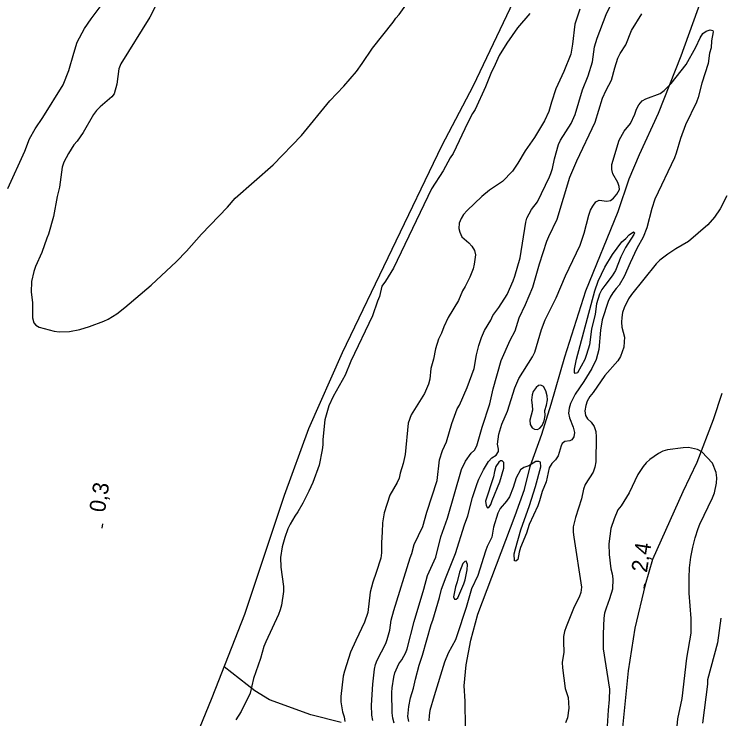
# Model space of a CAD drawing. Extents: x 282461 to 284471, y 5554090 to 5557646.
# Drawn here: x 282634.9 to 282768, y 5554895.5 to 5555028.2 of the extents above; entities that cross this region are included whole.
import ezdxf

# ---------------------------------------------------------------- set-up
doc = ezdxf.new("R2010")
doc.units = 0
for name, color, linetype in [('Niveau 1', 7, 'Continuous'), ('Niveau 2', 7, 'Continuous'), ('Niveau 22', 7, 'Continuous'), ('Niveau 3', 7, 'Continuous'), ('Niveau 4', 7, 'Continuous')]:
    doc.layers.add(name, color=color, linetype=linetype)

msp = doc.modelspace()

# ---------------------------------------------------------------- linework, layer by layer
at = {"layer": 'Niveau 1'}
for points in [[(282710.44, 5554902.96), (282711.16, 5554905.57), (282711.77, 5554907.42), (282713.37, 5554913.21), (282713.7, 5554914.02), (282714.98, 5554918.3), (282715.36, 5554919.87), (282716.2, 5554922.18), (282717.98, 5554926.59), (282719.65, 5554931.97), (282720.32, 5554933.71), (282721.2, 5554937.12), (282722.03, 5554939.79), (282722.36, 5554940.6), (282723.26, 5554942.34), (282724.17, 5554943.91), (282724.85, 5554944.61), (282725.65, 5554945.13), (282726.1, 5554945.77), (282726.1, 5554946.23), (282725.91, 5554947.16), (282726.12, 5554949.06), (282726.73, 5554950.92), (282727.79, 5554953.41), (282729.18, 5554957.81), (282729.52, 5554958.68), (282729.91, 5554959.55), (282732.51, 5554963.62), (282732.9, 5554964.49), (282734.18, 5554968.77), (282734.84, 5554970.57), (282736.93, 5554974.75), (282738.72, 5554978.86), (282741.47, 5554984.66), (282742.19, 5554986.92), (282743.07, 5554990.28), (282743.41, 5554991.21), (282743.86, 5554992.02), (282744.43, 5554992.78), (282745.06, 5554993.13), (282746.5, 5554992.91), (282747.19, 5554993.09), (282747.76, 5554993.5), (282748.39, 5554994.26), (282748.84, 5554995.13), (282748.83, 5554995.7), (282748.53, 5554996.45), (282747.59, 5554998.06), (282747.41, 5554998.87), (282747.45, 5554999.85), (282748.78, 5555004.43), (282749.74, 5555006.11), (282750.93, 5555007.56), (282751.78, 5555009.31), (282752.05, 5555010.23), (282752.5, 5555011.05), (282753.13, 5555011.8), (282753.82, 5555012.21), (282756.51, 5555013.22), (282757.26, 5555013.8), (282758.57, 5555015.09), (282761.41, 5555018.64), (282763.21, 5555021.95), (282764.06, 5555023.69), (282764.56, 5555024.5), (282765.19, 5555024.97), (282765.94, 5555025.21), (282766.46, 5555025.1), (282766.52, 5555024.81), (282766.2, 5555023.13), (282766.1, 5555021.8), (282765.82, 5555020.82)], [(282765.82, 5555020.82), (282765.56, 5555018.85), (282764.39, 5555015.14), (282763.68, 5555012.48), (282763.34, 5555011.55), (282761.32, 5555007.32), (282760.37, 5555004.71), (282759.54, 5555001.99), (282759.2, 5555001.12), (282755.5, 5554993.28), (282754.94, 5554991.55), (282754.01, 5554987.9), (282753.34, 5554986.16), (282752.15, 5554984.01), (282750.86, 5554981.34), (282749.74, 5554978.73), (282748.78, 5554977.11), (282748.21, 5554976.47), (282747.64, 5554975.65), (282747.13, 5554974.84), (282746.74, 5554974.03), (282745.63, 5554970.61), (282745.31, 5554968.64), (282744.95, 5554965), (282744.45, 5554963.15), (282743.67, 5554961.41), (282742.14, 5554958.97), (282740.5, 5554956.59), (282739.66, 5554954.85), (282739.38, 5554953.98), (282739.28, 5554953), (282739.46, 5554952.13), (282740.17, 5554950.35), (282740.36, 5554949.37), (282740.25, 5554948.56), (282739.92, 5554947.98), (282739.51, 5554947.8), (282738.59, 5554947.68), (282738.08, 5554947.33), (282737.85, 5554946.86), (282737.3, 5554945.01), (282736.79, 5554944.25), (282736.11, 5554943.55), (282735.6, 5554942.74), (282735.06, 5554940.08), (282734.33, 5554938.28), (282733.83, 5554936.49), (282733.5, 5554935.56), (282731.87, 5554932.08), (282731.37, 5554930.4), (282730.25, 5554927.74), (282729.97, 5554926.87), (282729.7, 5554925.48), (282729.36, 5554925.13), (282729.07, 5554925.24), (282729.06, 5554926.51), (282729.28, 5554927.44), (282730.27, 5554931.03), (282731.94, 5554935.61), (282733.05, 5554939.2), (282734.04, 5554942.9), (282733.97, 5554943.77), (282733.68, 5554943.94), (282733.1, 5554943.93), (282731.79, 5554943.11), (282730.87, 5554942.81), (282730.24, 5554942.35), (282729.39, 5554940.84), (282728.84, 5554939.04), (282728.17, 5554937.25), (282727.61, 5554936.43), (282726.41, 5554935.04), (282725.96, 5554934.17), (282725.13, 5554931.56), (282724.81, 5554929.65), (282723.96, 5554927.91), (282723.63, 5554927.04), (282722.19, 5554922.47), (282721.01, 5554919.97), (282719.96, 5554916.44), (282718.24, 5554911.12), (282717.96, 5554910.36), (282716.61, 5554907.81), (282715.94, 5554906.13), (282713.94, 5554899.82), (282713.17, 5554897.04), (282713.01, 5554896.06), (282712.96, 5554895.08)], [(282735.1, 5554954.52), (282735.32, 5554955.5), (282735.26, 5554956.31), (282735.01, 5554957.23), (282734.54, 5554958.03), (282734.08, 5554958.26), (282733.62, 5554958.2), (282733.16, 5554957.85), (282732.59, 5554957.09), (282732.43, 5554956.46), (282732.32, 5554955.47), (282732.45, 5554954.55), (282732.46, 5554953.57), (282731.97, 5554951.72), (282732.04, 5554950.91), (282732.39, 5554950.28), (282732.85, 5554949.99), (282733.43, 5554949.94), (282733.89, 5554950.17), (282734.29, 5554950.7), (282734.68, 5554951.57), (282734.84, 5554952.55), (282734.83, 5554953.53), (282735.1, 5554954.52)], [(282709.22, 5554894.93), (282709.03, 5554895.91), (282709.18, 5554897.76), (282709.51, 5554899.43), (282710.06, 5554901.23), (282710.44, 5554902.96)]]:
    msp.add_lwpolyline(points, dxfattribs=at)
at = {"layer": 'Niveau 2'}
for points in [[(282746.37, 5555028.06), (282747.61, 5555030.67), (282748.75, 5555032.31), (282750.29, 5555033.42), (282750.87, 5555033.71), (282751.5, 5555033.72), (282751.91, 5555033.55), (282752.48, 5555033.73), (282752.83, 5555034.08), (282752.93, 5555034.78), (282752.63, 5555035.7), (282751.28, 5555037.83), (282751.15, 5555038.63), (282751.31, 5555039.62), (282752.75, 5555044.49), (282753.37, 5555046.23), (282756.69, 5555053.04), (282757.14, 5555053.85), (282758.79, 5555056.3), (282760.53, 5555060.48), (282762.44, 5555064.55), (282763.68, 5555066.99), (282764.13, 5555067.8), (282768.33, 5555074.09)], [(282633.7, 5554995.29), (282636.85, 5555002.32), (282637.74, 5555004.65), (282638.81, 5555006.57), (282640.29, 5555008.67), (282644.09, 5555014.84), (282645.15, 5555017.52), (282646.09, 5555020.83), (282646.76, 5555022.86), (282648.11, 5555025.42), (282649.36, 5555027.29), (282651.07, 5555029.5)], [(282741.37, 5555029.1), (282740.48, 5555026.26), (282740.01, 5555022.49), (282739.69, 5555020.63), (282738.4, 5555017.38), (282736.88, 5555014.06), (282736.04, 5555011.57), (282735.55, 5555009.82), (282734.76, 5555008.08), (282732.83, 5555004.94), (282731.13, 5555002.43), (282729.71, 5555000.1), (282728.69, 5554998.59), (282726.81, 5554996.66), (282724.4, 5554995.02), (282722.97, 5554993.79), (282720.17, 5554991.16), (282719.49, 5554990.45), (282719.04, 5554989.7), (282718.7, 5554988.77), (282718.6, 5554987.78), (282718.78, 5554987.09), (282719.19, 5554986.23), (282720.48, 5554985.08), (282721.07, 5554984.45), (282721.54, 5554983.64), (282721.72, 5554982.83), (282721.51, 5554981.1), (282721.29, 5554980.17), (282720.68, 5554978.6), (282719.78, 5554976.85), (282719.27, 5554976.04), (282718.54, 5554974.24), (282716.61, 5554971.04), (282715.77, 5554969.29), (282715.32, 5554968.07), (282714.76, 5554966.97), (282714.2, 5554965.11), (282713.82, 5554963.2), (282713.32, 5554961.4), (282713.12, 5554959.43), (282712.9, 5554958.5), (282712.17, 5554956.7), (282709.62, 5554952.68), (282709.06, 5554951.12), (282708.5, 5554945.26), (282708.12, 5554943.53), (282707.56, 5554941.73), (282707.4, 5554940.8), (282707.01, 5554939.93), (282705.59, 5554937.6), (282704.54, 5554934.23), (282704.21, 5554932.38), (282704.18, 5554930.58), (282704.03, 5554928.67), (282704.05, 5554926.7), (282703.89, 5554925.72), (282703.06, 5554922.99), (282702.39, 5554921.19), (282701.89, 5554919.34), (282701.48, 5554915.46), (282700.87, 5554913.66), (282699.18, 5554910.23), (282698.22, 5554908.02), (282697.05, 5554904.42), (282696.83, 5554903.49), (282696.36, 5554899.67), (282696.37, 5554898.69), (282696.69, 5554896.78), (282696.99, 5554895.86), (282697.17, 5554894.93)], [(282731.99, 5555028.25), (282729.65, 5555025.56), (282727.66, 5555022.7), (282726.19, 5555020.37), (282725.46, 5555018.68), (282724.61, 5555017), (282723.6, 5555014.44), (282721.69, 5555010.19), (282721.18, 5555009.43), (282720.33, 5555007.74), (282717.57, 5555001.92), (282717, 5555001.11), (282715.65, 5554998.66), (282713.49, 5554995.28), (282706.33, 5554980.33), (282704.8, 5554977.88), (282704.12, 5554976.95), (282703.68, 5554974.97), (282703.29, 5554974.1), (282702.34, 5554971.37), (282698.28, 5554962.82), (282697.22, 5554960.14), (282694.96, 5554956.13), (282694.11, 5554954.38), (282693.39, 5554951.77), (282692.98, 5554948.06), (282692.99, 5554947.07), (282692.89, 5554946.09), (282692.29, 5554943.25), (282691.11, 5554939.93), (282690.38, 5554938.36), (282689.25, 5554936.09), (282688.29, 5554934.41), (282687.72, 5554933.65), (282686.82, 5554932.13), (282686.42, 5554931.26), (282685.81, 5554929.63), (282685.31, 5554927.83), (282685.05, 5554925.86), (282685.07, 5554924.01), (282685.58, 5554920.37), (282685.59, 5554919.44), (282685.22, 5554916.89)], [(282702.42, 5554895.15), (282702.24, 5554896.13), (282702.15, 5554898.04), (282702.39, 5554901.98), (282702.7, 5554904.81), (282702.92, 5554905.68), (282703.26, 5554906.49), (282704.84, 5554909.63), (282705.12, 5554910.38), (282705.61, 5554912.18), (282705.88, 5554914.03), (282706.38, 5554915.83), (282709.43, 5554925.75), (282709.76, 5554926.62), (282710.2, 5554928.3), (282711.83, 5554931.67), (282712.61, 5554934.39), (282714.5, 5554940.36), (282714.97, 5554944.24), (282715.52, 5554945.98), (282716.31, 5554947.61), (282717.31, 5554951.09), (282718.31, 5554953.82), (282718.71, 5554954.51), (282720.17, 5554957.82), (282721.51, 5554961.42), (282721.94, 5554963.97), (282722.38, 5554965.77), (282722.88, 5554967.28), (282723.44, 5554968.55), (282724.63, 5554970.53), (282725.02, 5554971.4), (282726.16, 5554972.92), (282727.69, 5554975.36), (282728.81, 5554977.92), (282729.14, 5554978.79), (282730.14, 5554982.27), (282731.21, 5554988.99), (282731.43, 5554989.74), (282732.28, 5554991.37), (282733.42, 5554992.82), (282735.67, 5554997.53), (282735.95, 5554998.17), (282736.22, 5554999.1), (282736.61, 5555000.89), (282737.38, 5555003.62), (282737.77, 5555004.43), (282739.76, 5555007.58), (282740.54, 5555009.26), (282741.87, 5555013.9), (282742.94, 5555016.51), (282743.77, 5555019.18), (282744.14, 5555022.02), (282744.64, 5555023.65), (282746.37, 5555028.06)], [(282706.46, 5554894.67), (282706.16, 5554895.59), (282706.03, 5554896.57), (282705.98, 5554900.44), (282706.03, 5554901.31), (282706.35, 5554903.28), (282706.57, 5554904.15), (282707.3, 5554905.83), (282707.87, 5554906.58), (282708.6, 5554907.92), (282708.88, 5554908.67), (282710.2, 5554913.77), (282712.03, 5554919.85), (282712.69, 5554922.46), (282714.26, 5554925.88), (282715.25, 5554929.7), (282716.48, 5554933.24), (282719.13, 5554942.4), (282719.86, 5554943.96), (282720.94, 5554945.47), (282721.57, 5554946.06), (282722.02, 5554946.87), (282723.01, 5554950.41), (282724.46, 5554954.75), (282725.06, 5554957.59), (282726.55, 5554962.92), (282728.29, 5554966.75), (282729.19, 5554968.49), (282729.97, 5554970.98), (282731.15, 5554973.48), (282732.55, 5554976.73), (282733.82, 5554981.13), (282735.21, 5554985.42), (282735.54, 5554986.29), (282737.12, 5554989.55), (282739.5, 5554997.43), (282740.85, 5555000.5), (282744.28, 5555007.82), (282745.66, 5555012.34), (282746.34, 5555013.85), (282747.35, 5555015.71), (282747.96, 5555018.03), (282748.57, 5555019.88), (282749.02, 5555020.76), (282750.04, 5555022.38), (282751.1, 5555025.05), (282753.08, 5555028.19)], [(282769.1, 5554993.95), (282767.8, 5554991.51), (282766.73, 5554989.94), (282765.53, 5554988.48), (282761.88, 5554985.33), (282759.47, 5554983.97), (282757.98, 5554982.98), (282756.44, 5554981.81), (282755.75, 5554981.11), (282751.15, 5554975.34), (282750.58, 5554974.53), (282749.74, 5554972.84), (282749.46, 5554971.97), (282749.3, 5554971.05), (282749.25, 5554970.18), (282749.32, 5554969.2), (282749.81, 5554967.35)], [(282747.5, 5554978.88), (282746.08, 5554977.08), (282745.52, 5554976.27), (282745.07, 5554975.4), (282744.52, 5554973.6), (282744.31, 5554971.64), (282743.59, 5554968.86), (282743.23, 5554965.91), (282742.68, 5554964.06), (282742.34, 5554963.14), (282740.93, 5554960.64), (282740.53, 5554960.47), (282740.41, 5554960.7), (282740.41, 5554961.27), (282740.79, 5554963.18), (282744.25, 5554976.02), (282744.86, 5554977.87), (282746.1, 5554980.48), (282747.57, 5554982.92), (282749.32, 5554985.25), (282750.07, 5554985.89), (282750.69, 5554986.59), (282751.49, 5554987.17), (282751.67, 5554986.94), (282751.55, 5554986.65), (282749.97, 5554984.21), (282749.13, 5554982.47), (282748.12, 5554979.87), (282747.5, 5554978.88)], [(282749.81, 5554967.35), (282749.76, 5554966.43), (282749.66, 5554965.45), (282749.05, 5554963.71), (282748.54, 5554962.89), (282746.09, 5554960.1), (282743.88, 5554956.9), (282743.25, 5554956.14), (282742.8, 5554955.27), (282742.52, 5554954.46), (282742.36, 5554953.47), (282742.49, 5554952.55), (282742.84, 5554951.97), (282743.55, 5554951.29), (282744.07, 5554950.48), (282744.38, 5554949.56), (282744.45, 5554948.58), (282744.39, 5554943.84), (282744.23, 5554942.86), (282743.89, 5554941.93), (282742.42, 5554939.6), (282742.09, 5554938.73), (282741.71, 5554936.88), (282740.6, 5554933.34), (282740.16, 5554931.61), (282740.11, 5554930.62), (282740.24, 5554929.64), (282741.68, 5554920.24), (282741.58, 5554919.25), (282741.25, 5554918.38), (282740.35, 5554916.58), (282738.83, 5554912.81), (282738.5, 5554911.89), (282738.34, 5554910.96), (282738.29, 5554909.98), (282738.38, 5554908.01), (282738.05, 5554906.05), (282738.12, 5554905.06), (282738.63, 5554901.2), (282739.18, 5554899.47), (282739.32, 5554897.5), (282739.05, 5554895.65), (282738.72, 5554894.73)], [(282759.52, 5554891.96), (282759.88, 5554895.49), (282760.64, 5554899.32), (282761.53, 5554906.9), (282762.34, 5554911.59), (282762.36, 5554914.37), (282762.01, 5554919.11), (282761.98, 5554922), (282762.07, 5554923.91), (282762.33, 5554925.88), (282762.65, 5554927.79), (282763.09, 5554929.53), (282763.65, 5554931.27), (282763.99, 5554932.14), (282766.41, 5554937.08), (282766.74, 5554938.01), (282767.12, 5554939.86), (282767.17, 5554940.85), (282767.04, 5554941.83), (282766.38, 5554943.61), (282764.39, 5554945.74), (282763.58, 5554946.19), (282761.84, 5554946.52), (282760.86, 5554946.51), (282757.92, 5554946.14), (282757, 5554945.84), (282756.19, 5554945.43), (282754.59, 5554944.32), (282753.9, 5554943.67), (282753.34, 5554942.97), (282752.31, 5554941.46), (282750.68, 5554938.03), (282749.15, 5554935.59), (282748.58, 5554934.83), (282747.86, 5554933.09), (282747.24, 5554931.29), (282746.88, 5554928.4), (282746.9, 5554926.43), (282747.22, 5554923.72), (282747.47, 5554922.79), (282747.59, 5554921.81), (282747.56, 5554919.9), (282747.01, 5554918.05), (282746.33, 5554916.31), (282746.06, 5554915.38), (282745.9, 5554914.39), (282745.76, 5554911.44), (282745.79, 5554908.67), (282746.99, 5554901.04), (282746.95, 5554899.08), (282746.75, 5554897.11), (282746.51, 5554893.06)], [(282727.1, 5554942.69), (282727.09, 5554943.72), (282726.79, 5554944.07), (282726.45, 5554944.07), (282726.11, 5554943.77), (282725.6, 5554942.96), (282725.32, 5554942.04), (282725.16, 5554941.05), (282723.66, 5554936.42), (282723.73, 5554935.62), (282724.02, 5554935.16), (282724.25, 5554935.28), (282724.65, 5554935.8), (282724.87, 5554936.55), (282726.32, 5554940.08), (282727.1, 5554942.69)], [(282719.54, 5554920.87), (282719.82, 5554921.62), (282720.2, 5554923.53), (282720.24, 5554924.51), (282720, 5554925.14), (282719.72, 5554925.08), (282719.37, 5554924.73), (282718.76, 5554923.05), (282718.32, 5554921.26), (282717.99, 5554920.33), (282717.61, 5554918.43), (282717.79, 5554917.97), (282718.08, 5554917.97), (282718.42, 5554918.26), (282719.54, 5554920.87)], [(282685.22, 5554916.89), (282684.94, 5554915.96), (282684.66, 5554915.09), (282682.24, 5554909.97), (282681.9, 5554909.1), (282681.24, 5554906.83), (282679.96, 5554903.06), (282679.3, 5554900.27), (282677.61, 5554896.84), (282676.64, 5554895.27)], [(282767.96, 5554914.4), (282767.33, 5554909.78), (282765.45, 5554902.82), (282765.41, 5554902.01), (282764.52, 5554894.67)]]:
    msp.add_lwpolyline(points, dxfattribs=at)
at = {"layer": 'Niveau 22'}
for points in [[(282663.98, 5554879.49), (282672.18, 5554899.48), (282678.33, 5554915.19), (282685.8, 5554937.6), (282690.39, 5554950.15), (282696.68, 5554964.46), (282715.4, 5555003.33), (282721.38, 5555014.74), (282728.26, 5555029.18), (282736.05, 5555045.01), (282749.39, 5555071.35), (282756.62, 5555086.26), (282763.38, 5555101.05), (282769.54, 5555117.58), (282774.22, 5555132.12), (282777.52, 5555146.42), (282779.41, 5555163.99), (282780.99, 5555176.53)], [(282719.85, 5554893.78), (282719.78, 5554898.78), (282719.62, 5554901.67), (282720.01, 5554905.62), (282720.86, 5554910.26), (282722.16, 5554915.15), (282729.22, 5554933.75), (282730.99, 5554938.65), (282732.04, 5554942.99), (282734.24, 5554949.04), (282736.02, 5554954.71), (282738.54, 5554963.63), (282742.53, 5554976.03), (282748.59, 5554990.97), (282750.71, 5554997.11), (282752.61, 5555001.75), (282756.2, 5555009.52), (282760.47, 5555020.31), (282765.94, 5555035.48), (282766.93, 5555041.04), (282767.44, 5555046.02), (282770.32, 5555055.87)], [(282768.14, 5554956.69), (282766.53, 5554951.76), (282763.43, 5554943.73), (282760.79, 5554938.21), (282755.09, 5554925.46), (282753.71, 5554920.7), (282751.74, 5554912.51), (282750.48, 5554904.49), (282749.28, 5554892.58)], [(282696.45, 5554894.77), (282690.76, 5554896.22), (282682.96, 5554899.02), (282680.16, 5554900.75), (282674.43, 5554905.24)]]:
    msp.add_lwpolyline(points, dxfattribs=at)
at = {"layer": 'Niveau 3'}
for p, q in [((282651.46, 5554931.38), (282651.58, 5554932.17)), ((282753.54, 5554920.06), (282753.66, 5554920.85))]:
    msp.add_line(p, q, dxfattribs=at)
at = {"layer": 'Niveau 4'}
for points in [[(282641, 5554985.99), (282640.05, 5554983.26), (282638.87, 5554980.64), (282638.54, 5554979.71), (282638.16, 5554977.79), (282638.06, 5554975.82), (282638.32, 5554973.85), (282638.3, 5554970.96), (282638.54, 5554970.03), (282638.95, 5554969.57), (282639.59, 5554969.23), (282642.38, 5554968.44), (282643.37, 5554968.34), (282645.27, 5554968.41), (282647.23, 5554968.78), (282649.08, 5554969.32), (282651.73, 5554970.33), (282652.59, 5554970.74), (282654.2, 5554971.74), (282655.74, 5554972.91), (282660.67, 5554977.13), (282665.41, 5554981.58), (282667.35, 5554983.51), (282670.15, 5554986.72), (282675.06, 5554991.81), (282676.48, 5554993.51), (282683.64, 5554999.78), (282688.95, 5555005.27), (282694.31, 5555011.82), (282696.94, 5555014.57), (282699.33, 5555017.37), (282700.41, 5555018.83), (282702.34, 5555021.75), (282706.22, 5555026.65), (282706.73, 5555027.41), (282707.36, 5555028.11), (282710.54, 5555032.55)], [(282662.41, 5555031.57), (282660.43, 5555027.55), (282654.93, 5555018.81), (282654.6, 5555017.87), (282654.23, 5555014.97), (282653.73, 5555013.17), (282653.27, 5555012.59), (282651.04, 5555010.71), (282650.36, 5555010.01), (282649.79, 5555009.25), (282647.86, 5555005.87), (282646.73, 5555004.24), (282646.1, 5555003.54), (282645.08, 5555001.91), (282644.23, 5555000.27), (282643.9, 5554999.34), (282643.42, 5554995.57), (282642.98, 5554993.83), (282642.28, 5554990.06), (282641.34, 5554986.69), (282641, 5554985.99)]]:
    msp.add_lwpolyline(points, dxfattribs=at)

# ---------------------------------------------------------------- texts
at = {"layer": 'Niveau 3'}
for s, p in [('0,3  ', (282651.94, 5554934.22)), ('2,4  ', (282754.02, 5554922.9))]:
    msp.add_text(s, height=3, rotation=81.0957, dxfattribs=at).set_placement(p)

doc.saveas('drawing.dxf')
